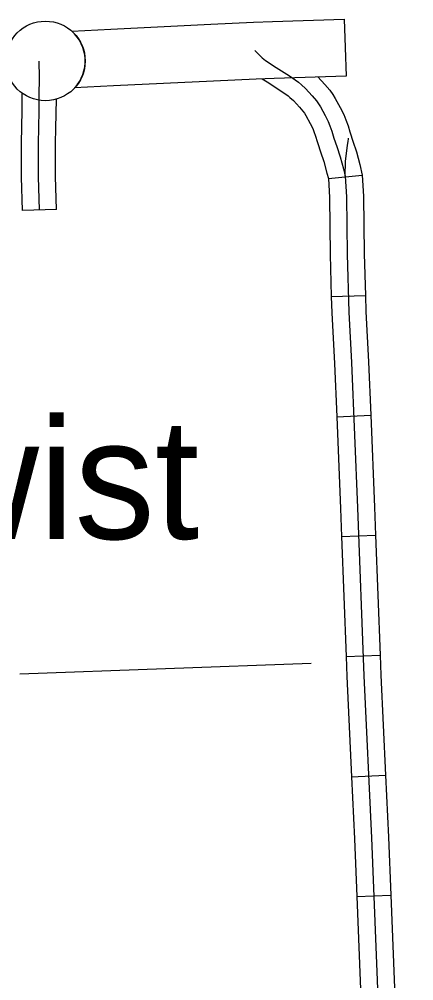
# Model space of a CAD drawing. Extents: x 1720274 to 1751788, y 372074 to 391887.
# Drawn here: x 1740765 to 1741040, y 377875 to 378543 of the extents above; entities that cross this region are included whole.
import ezdxf

# ---------------------------------------------------------------- set-up
doc = ezdxf.new("R2010")
doc.units = 0
for name, color, linetype in [('Level 10', 7, 'Continuous'), ('Level 24', 7, 'Continuous'), ('Level 32', 7, 'Continuous'), ('Level 5', 7, 'Continuous')]:
    doc.layers.add(name, color=color, linetype=linetype)

msp = doc.modelspace()

# ---------------------------------------------------------------- linework, layer by layer
at = {"layer": 'Level 10'}
for points in [[(1740928.29, 378541.03), (1740941.43, 378541.46), (1740991.45, 378543.11), (1740992.11, 378523.37), (1740992.76, 378503.63)], [(1740801.92, 378534.82), (1740829.01, 378536.19), (1740898.67, 378539.6), (1740928.29, 378541.03)], [(1740930.19, 378501.58), (1740900.58, 378500.15), (1740830.98, 378496.74), (1740803.92, 378495.37)], [(1740992.76, 378503.63), (1740942.73, 378501.98), (1740930.19, 378501.58)]]:
    msp.add_lwpolyline(points, dxfattribs=at)
msp.add_arc((1740783.59, 378514.11), 27.65, 317.31954, 48.48892, dxfattribs=at)
at = {"layer": 'Level 24'}
msp.add_circle((1740783.59, 378514.11), 27.65, dxfattribs=at)
at = {"layer": 'Level 32'}
for p, q in [((1740980.36, 378432.38), (1741003.96, 378434.82)), ((1740791.41, 378410.99), (1740767.72, 378410.21)), ((1740982.42, 378350.45), (1741006.11, 378351.12)), ((1740986.16, 378266.97), (1741009.84, 378267.93)), ((1740989.49, 378183.64), (1741013.17, 378184.54)), ((1740992.66, 378100.28), (1741016.34, 378101.18)), ((1740996.45, 378016.83), (1741020.12, 378017.94)), ((1741000.1, 377933.56), (1741023.78, 377934.53))]:
    msp.add_line(p, q, dxfattribs=at)
for points in [[(1740929.24, 378521.3), (1740934.22, 378516.37), (1740935.47, 378515.25), (1740936.55, 378514.34), (1740944.07, 378509.54), (1740953.25, 378503.71), (1740959.55, 378499.36), (1740961.58, 378497.62), (1740964.42, 378494.97), (1740969.1, 378489.96), (1740972.07, 378486.48), (1740973.59, 378484.32), (1740974.92, 378482.16), (1740978.16, 378476.2), (1740980.32, 378472.09), (1740981.48, 378469.11), (1740982.74, 378465.44), (1740984.2, 378460.47), (1740986.23, 378454.68), (1740988.48, 378447.6), (1740990.85, 378439.21), (1740992.13, 378434.17)], [(1740779.56, 378410.6), (1740778.81, 378433.68), (1740778.81, 378448.78), (1740778.81, 378457.04), (1740779.09, 378467.73), (1740779.37, 378479.7), (1740779.37, 378489.96), (1740779.52, 378502.64), (1740779.24, 378513.94)], [(1740934.31, 378501.71), (1740937.7, 378499.54), (1740946.71, 378493.82), (1740952.32, 378489.95), (1740953.68, 378488.79), (1740956.03, 378486.59), (1740960.26, 378482.06), (1740962.7, 378479.2), (1740963.69, 378477.8), (1740964.67, 378476.22), (1740967.71, 378470.62), (1740969.52, 378467.17), (1740970.35, 378465.04), (1740971.44, 378461.85), (1740972.56, 378458.05)], [(1740973.15, 378502.99), (1740977.94, 378497.85), (1740981.45, 378493.75), (1740983.5, 378490.84), (1740985.18, 378488.1), (1740988.61, 378481.79), (1740991.12, 378477.02), (1740992.62, 378473.18), (1740994.03, 378469.03), (1740995.29, 378464.77)], [(1740767.72, 378410.21), (1740766.96, 378433.48), (1740766.96, 378448.78), (1740766.96, 378457.2), (1740767.24, 378468.03), (1740767.52, 378479.84), (1740767.52, 378491.61)], [(1740791.41, 378410.99), (1740790.66, 378433.87), (1740790.66, 378448.78), (1740790.66, 378456.88), (1740790.94, 378467.43), (1740791.42, 378487.59)], [(1740995.29, 378464.77), (1740995.48, 378464.11), (1740997.47, 378458.43), (1740999.83, 378451), (1741002.3, 378442.28), (1741003.96, 378434.82)], [(1740972.56, 378458.05), (1740972.92, 378456.83), (1740974.99, 378450.93), (1740977.12, 378444.19), (1740979.4, 378436.15), (1740980.36, 378432.38)], [(1740992.13, 378434.17), (1740992.37, 378444.38), (1740993.72, 378455.53), (1740994.12, 378458.16), (1740994.34, 378459.97), (1740994.38, 378460.18), (1740994.41, 378460.35), (1740994.47, 378460.58)], [(1741003.96, 378434.82), (1741004.77, 378420.15), (1741005.28, 378380.19), (1741006.11, 378351.12)], [(1740980.36, 378432.38), (1740981.07, 378419.35), (1740981.58, 378379.7), (1740982.42, 378350.45)], [(1740992.13, 378434.17), (1740992.92, 378419.75), (1740993.43, 378379.95), (1740994.58, 378339.63), (1740996.5, 378304.57), (1741000.59, 378203.59), (1741005.03, 378086.89), (1741010.31, 377974.26), (1741015.04, 377857.92), (1741019.64, 377749.53), (1741024.68, 377620.52), (1741027.95, 377545.4), (1741029.23, 377508.86), (1741032.18, 377426.86), (1741035.41, 377378.07), (1741037.98, 377315.89), (1741039.76, 377273.19), (1741039.7, 377255.28)], [(1740982.42, 378350.45), (1740982.74, 378339.14), (1740984.66, 378304), (1740986.16, 378266.97)], [(1741006.11, 378351.12), (1741006.42, 378340.13), (1741008.34, 378305.13), (1741009.84, 378267.93)], [(1741009.84, 378267.93), (1741012.43, 378204.06), (1741013.17, 378184.54)], [(1740986.16, 378266.97), (1740988.75, 378203.13), (1740989.49, 378183.64)], [(1740989.49, 378183.64), (1740992.66, 378100.28)], [(1741013.17, 378184.54), (1741016.34, 378101.18)], [(1741016.34, 378101.18), (1741016.87, 378087.39), (1741020.12, 378017.94)], [(1740992.66, 378100.28), (1740993.19, 378086.39), (1740996.45, 378016.83)], [(1740996.45, 378016.83), (1740998.47, 377973.74), (1741000.1, 377933.56)], [(1741020.12, 378017.94), (1741022.15, 377974.77), (1741023.78, 377934.53)], [(1741000.1, 377933.56), (1741003.2, 377857.43), (1741003.51, 377850.19)], [(1741023.78, 377934.53), (1741026.88, 377858.42), (1741027.19, 377851.19)]]:
    msp.add_lwpolyline(points, dxfattribs=at)
at = {"layer": 'Level 5'}
msp.add_lwpolyline([(1740765.72, 378088.39), (1740968.44, 378095.8)], dxfattribs=at)

# ---------------------------------------------------------------- texts
at = {"layer": 'Level 24'}
msp.add_text('Twist', height=83.424, dxfattribs=at).set_placement((1740630.36, 378182.02))

doc.saveas('drawing.dxf')
